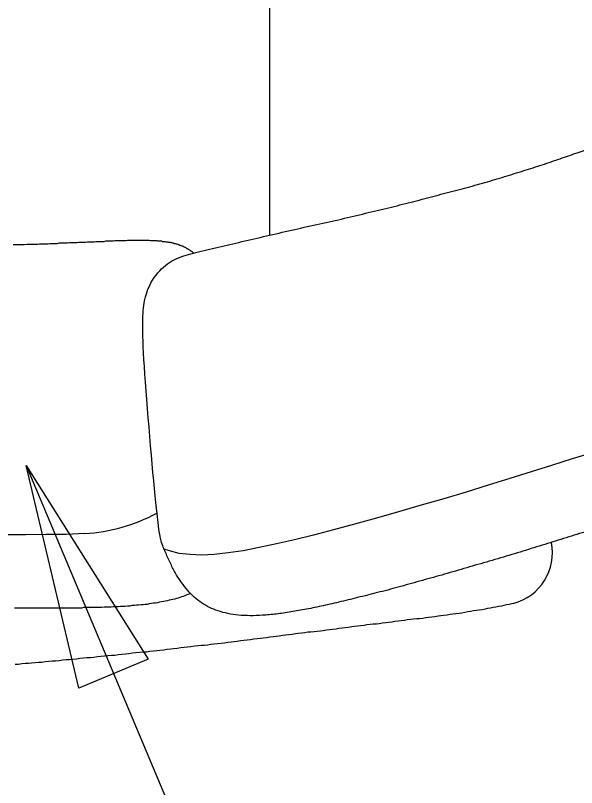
# Model space of a CAD drawing. Extents: x 6707406 to 6714471, y 1868570 to 1872341.
# Drawn here: x 6714336.06 to 6714367.38, y 1870337 to 1870380.14 of the extents above; entities that cross this region are included whole.
import ezdxf

# ---------------------------------------------------------------- set-up
doc = ezdxf.new("R2010")
doc.units = 0
doc.layers.add('Nongeo Data(60)', color=7, linetype='Continuous')

msp = doc.modelspace()

# ---------------------------------------------------------------- linework, layer by layer
at = {"layer": 'Nongeo Data(60)'}
for points in [[(6714350.235, 1870454.052), (6714350.235, 1870418.018), (6714354.69, 1870420.039), (6714345.343, 1870407.454), (6714350.235, 1870409.889), (6714350.235, 1870367.861)], [(6714335.927, 1870367.333), (6714336.065, 1870367.333), (6714336.179, 1870367.333), (6714336.317, 1870367.333), (6714336.432, 1870367.333), (6714336.547, 1870367.333), (6714336.685, 1870367.356), (6714336.8, 1870367.356), (6714336.914, 1870367.356), (6714337.029, 1870367.356), (6714337.167, 1870367.356), (6714337.282, 1870367.356), (6714337.397, 1870367.379), (6714337.511, 1870367.379), (6714337.626, 1870367.379), (6714337.741, 1870367.379), (6714337.856, 1870367.379), (6714337.971, 1870367.402), (6714338.086, 1870367.402), (6714338.2, 1870367.402), (6714338.315, 1870367.402), (6714338.407, 1870367.402), (6714338.522, 1870367.425), (6714338.637, 1870367.425), (6714338.752, 1870367.425), (6714338.843, 1870367.425), (6714338.958, 1870367.425), (6714339.073, 1870367.448), (6714339.165, 1870367.448), (6714339.28, 1870367.448), (6714339.372, 1870367.448), (6714339.487, 1870367.448), (6714339.578, 1870367.471), (6714339.67, 1870367.471), (6714339.785, 1870367.471), (6714339.877, 1870367.471), (6714339.969, 1870367.471), (6714340.084, 1870367.494)], [(6714340.084, 1870367.494), (6714340.176, 1870367.494), (6714340.267, 1870367.494), (6714340.359, 1870367.494), (6714340.451, 1870367.494), (6714340.543, 1870367.516), (6714340.635, 1870367.516), (6714340.727, 1870367.516), (6714340.819, 1870367.516), (6714340.91, 1870367.516), (6714341.002, 1870367.516), (6714341.094, 1870367.539), (6714341.186, 1870367.539), (6714341.255, 1870367.539), (6714341.347, 1870367.539), (6714341.439, 1870367.539), (6714341.508, 1870367.539), (6714341.599, 1870367.562), (6714341.691, 1870367.562), (6714341.76, 1870367.562), (6714341.852, 1870367.562), (6714341.921, 1870367.562), (6714342.013, 1870367.562), (6714342.082, 1870367.562), (6714342.151, 1870367.562), (6714342.242, 1870367.562), (6714342.311, 1870367.585), (6714342.38, 1870367.585), (6714342.449, 1870367.585), (6714342.541, 1870367.585), (6714342.61, 1870367.585), (6714342.679, 1870367.585), (6714342.748, 1870367.585), (6714342.817, 1870367.585), (6714342.885, 1870367.585), (6714342.954, 1870367.585), (6714343.023, 1870367.585), (6714343.092, 1870367.585), (6714343.161, 1870367.585), (6714343.207, 1870367.585), (6714343.276, 1870367.585), (6714343.345, 1870367.585), (6714343.414, 1870367.585), (6714343.46, 1870367.585), (6714343.529, 1870367.585), (6714343.597, 1870367.562), (6714343.643, 1870367.562), (6714343.712, 1870367.562), (6714343.758, 1870367.562), (6714343.827, 1870367.562), (6714343.873, 1870367.562), (6714343.942, 1870367.562), (6714343.988, 1870367.539), (6714344.057, 1870367.539), (6714344.103, 1870367.539), (6714344.149, 1870367.539), (6714344.217, 1870367.539), (6714344.263, 1870367.516), (6714344.309, 1870367.516), (6714344.355, 1870367.516), (6714344.401, 1870367.516), (6714344.447, 1870367.494), (6714344.516, 1870367.494), (6714344.562, 1870367.494), (6714344.608, 1870367.471)], [(6714344.608, 1870367.471), (6714344.654, 1870367.471), (6714344.7, 1870367.471), (6714344.723, 1870367.448), (6714344.769, 1870367.448), (6714344.815, 1870367.425), (6714344.861, 1870367.425), (6714344.906, 1870367.402), (6714344.952, 1870367.402), (6714344.975, 1870367.402), (6714345.021, 1870367.379), (6714345.067, 1870367.379), (6714345.113, 1870367.356), (6714345.136, 1870367.333), (6714345.182, 1870367.333), (6714345.228, 1870367.31), (6714345.251, 1870367.31), (6714345.297, 1870367.287), (6714345.32, 1870367.287), (6714345.366, 1870367.264), (6714345.389, 1870367.241), (6714345.435, 1870367.241), (6714345.458, 1870367.218), (6714345.504, 1870367.195), (6714345.527, 1870367.195), (6714345.55, 1870367.172), (6714345.595, 1870367.149), (6714345.618, 1870367.126), (6714345.641, 1870367.126), (6714345.687, 1870367.103), (6714345.71, 1870367.08), (6714345.733, 1870367.057), (6714345.779, 1870367.034), (6714345.802, 1870367.011), (6714345.825, 1870367.011), (6714345.848, 1870366.988), (6714345.871, 1870366.965), (6714345.917, 1870366.942), (6714345.94, 1870366.919), (6714345.963, 1870366.896), (6714345.986, 1870366.873), (6714346.009, 1870366.85)], [(6714368.263, 1870355.712), (6714367.137, 1870355.368), (6714365.989, 1870355), (6714364.841, 1870354.633), (6714363.647, 1870354.265), (6714362.452, 1870353.898), (6714361.212, 1870353.507), (6714359.972, 1870353.14), (6714358.709, 1870352.772), (6714357.446, 1870352.405), (6714356.206, 1870352.06), (6714354.988, 1870351.716), (6714353.817, 1870351.394), (6714352.692, 1870351.096), (6714351.635, 1870350.843), (6714350.625, 1870350.614), (6714349.66, 1870350.407), (6714348.765, 1870350.223), (6714347.938, 1870350.108), (6714347.157, 1870350.016), (6714346.445, 1870349.994), (6714345.802, 1870350.016), (6714345.205, 1870350.085), (6714344.654, 1870350.223), (6714344.355, 1870350.315)], [(6714336.662, 1870355), (6714355.586, 1870309.918), (6714366.977, 1870310.194)], [(6714339.923, 1870351.188), (6714338.889, 1870351.142), (6714337.764, 1870351.142), (6714336.616, 1870351.119), (6714335.445, 1870351.119)], [(6714345.825, 1870347.835), (6714345.756, 1870347.812), (6714345.687, 1870347.789), (6714345.595, 1870347.743), (6714345.504, 1870347.72), (6714345.412, 1870347.674), (6714345.32, 1870347.651), (6714345.228, 1870347.628), (6714345.136, 1870347.582), (6714345.044, 1870347.559), (6714344.952, 1870347.536), (6714344.838, 1870347.513), (6714344.746, 1870347.49), (6714344.631, 1870347.467), (6714344.539, 1870347.444), (6714344.424, 1870347.421), (6714344.332, 1870347.398), (6714344.217, 1870347.375), (6714344.103, 1870347.352), (6714343.988, 1870347.329), (6714343.873, 1870347.307), (6714343.758, 1870347.307), (6714343.643, 1870347.284), (6714343.529, 1870347.261), (6714343.414, 1870347.238), (6714343.299, 1870347.238), (6714343.184, 1870347.215), (6714343.069, 1870347.215), (6714342.931, 1870347.192), (6714342.817, 1870347.192), (6714342.702, 1870347.169), (6714342.564, 1870347.169), (6714342.449, 1870347.146), (6714342.311, 1870347.146), (6714342.174, 1870347.123), (6714342.059, 1870347.123), (6714341.921, 1870347.123), (6714341.783, 1870347.1), (6714341.668, 1870347.1), (6714341.53, 1870347.1), (6714341.393, 1870347.077), (6714341.255, 1870347.077), (6714341.117, 1870347.077), (6714341.002, 1870347.077), (6714340.864, 1870347.054), (6714340.727, 1870347.054), (6714340.589, 1870347.054), (6714340.451, 1870347.054), (6714340.313, 1870347.054), (6714340.153, 1870347.054), (6714340.015, 1870347.054), (6714339.877, 1870347.054), (6714339.739, 1870347.031), (6714339.601, 1870347.031), (6714339.464, 1870347.031), (6714339.326, 1870347.031), (6714339.165, 1870347.031), (6714339.027, 1870347.031), (6714338.889, 1870347.031), (6714338.752, 1870347.031), (6714338.591, 1870347.031), (6714338.453, 1870347.031), (6714338.315, 1870347.031), (6714338.177, 1870347.031), (6714338.017, 1870347.031)], [(6714338.017, 1870347.031), (6714337.879, 1870347.031), (6714337.741, 1870347.031), (6714337.58, 1870347.031), (6714337.443, 1870347.031), (6714337.305, 1870347.031), (6714337.144, 1870347.031), (6714337.006, 1870347.031), (6714336.868, 1870347.031), (6714336.708, 1870347.031), (6714336.57, 1870347.031), (6714336.432, 1870347.031), (6714336.271, 1870347.031), (6714336.134, 1870347.031), (6714335.996, 1870347.031)], [(6714363.853, 1870347.284), (6714363.761, 1870347.261), (6714363.624, 1870347.238), (6714363.463, 1870347.215), (6714363.325, 1870347.169), (6714363.187, 1870347.146), (6714363.027, 1870347.123), (6714362.866, 1870347.077), (6714362.728, 1870347.054), (6714362.567, 1870347.031), (6714362.406, 1870347.008), (6714362.269, 1870346.962), (6714362.108, 1870346.939), (6714361.947, 1870346.916), (6714361.786, 1870346.893), (6714361.626, 1870346.87), (6714361.465, 1870346.847), (6714361.304, 1870346.824), (6714361.143, 1870346.778), (6714360.983, 1870346.755), (6714360.822, 1870346.732), (6714360.638, 1870346.709), (6714360.477, 1870346.686), (6714360.317, 1870346.663), (6714360.156, 1870346.641), (6714359.972, 1870346.618), (6714359.811, 1870346.595), (6714359.651, 1870346.572), (6714359.467, 1870346.549), (6714359.306, 1870346.526), (6714359.122, 1870346.503), (6714358.962, 1870346.48), (6714358.801, 1870346.457), (6714358.617, 1870346.434), (6714358.456, 1870346.434), (6714358.273, 1870346.411), (6714358.112, 1870346.388), (6714357.928, 1870346.365), (6714357.767, 1870346.342), (6714357.584, 1870346.319), (6714357.423, 1870346.296), (6714357.239, 1870346.273), (6714357.078, 1870346.25), (6714356.895, 1870346.227), (6714356.734, 1870346.204), (6714356.55, 1870346.181), (6714356.366, 1870346.158), (6714356.206, 1870346.135), (6714356.022, 1870346.135), (6714355.861, 1870346.112), (6714355.677, 1870346.089), (6714355.517, 1870346.066), (6714355.333, 1870346.043), (6714355.172, 1870346.02), (6714354.988, 1870345.997), (6714354.828, 1870345.974), (6714354.644, 1870345.952), (6714354.46, 1870345.929), (6714354.3, 1870345.906), (6714354.116, 1870345.883), (6714353.955, 1870345.86), (6714353.771, 1870345.837), (6714353.611, 1870345.814), (6714353.427, 1870345.791), (6714353.243, 1870345.768)], [(6714353.243, 1870345.768), (6714353.082, 1870345.745), (6714352.899, 1870345.722), (6714352.738, 1870345.699), (6714352.554, 1870345.676), (6714352.37, 1870345.676), (6714352.21, 1870345.653), (6714352.026, 1870345.63), (6714351.842, 1870345.607), (6714351.681, 1870345.584), (6714351.498, 1870345.561), (6714351.314, 1870345.538), (6714351.153, 1870345.515), (6714350.969, 1870345.492), (6714350.786, 1870345.469), (6714350.602, 1870345.446), (6714350.441, 1870345.423), (6714350.258, 1870345.4), (6714350.074, 1870345.377), (6714349.89, 1870345.354), (6714349.729, 1870345.331), (6714349.546, 1870345.308), (6714349.362, 1870345.286), (6714349.178, 1870345.263), (6714348.994, 1870345.24), (6714348.811, 1870345.217), (6714348.627, 1870345.194), (6714348.443, 1870345.171), (6714348.259, 1870345.148), (6714348.099, 1870345.125), (6714347.915, 1870345.102), (6714347.731, 1870345.079), (6714347.548, 1870345.056), (6714347.341, 1870345.033), (6714347.157, 1870345.01), (6714346.973, 1870344.987), (6714346.79, 1870344.964), (6714346.606, 1870344.941), (6714346.422, 1870344.941), (6714346.238, 1870344.918), (6714346.055, 1870344.895), (6714345.848, 1870344.872), (6714345.664, 1870344.849), (6714345.481, 1870344.826), (6714345.297, 1870344.803), (6714345.09, 1870344.78), (6714344.906, 1870344.757), (6714344.723, 1870344.734), (6714344.516, 1870344.711), (6714344.332, 1870344.688), (6714344.126, 1870344.665), (6714343.942, 1870344.642), (6714343.758, 1870344.62), (6714343.551, 1870344.597), (6714343.368, 1870344.574), (6714343.161, 1870344.574), (6714342.977, 1870344.551), (6714342.771, 1870344.528), (6714342.587, 1870344.505), (6714342.38, 1870344.482), (6714342.196, 1870344.459), (6714341.99, 1870344.436), (6714341.806, 1870344.413), (6714341.599, 1870344.39), (6714341.416, 1870344.39)], [(6714341.416, 1870344.39), (6714341.209, 1870344.367), (6714341.025, 1870344.344), (6714340.819, 1870344.321), (6714340.635, 1870344.298), (6714340.428, 1870344.275), (6714340.244, 1870344.252), (6714340.038, 1870344.252), (6714339.854, 1870344.229), (6714339.647, 1870344.206), (6714339.464, 1870344.183), (6714339.257, 1870344.16), (6714339.073, 1870344.137), (6714338.889, 1870344.137), (6714338.683, 1870344.114), (6714338.499, 1870344.091), (6714338.292, 1870344.068), (6714338.109, 1870344.068), (6714337.925, 1870344.045), (6714337.718, 1870344.022), (6714337.534, 1870343.999), (6714337.351, 1870343.999), (6714337.167, 1870343.976), (6714336.96, 1870343.953), (6714336.777, 1870343.931), (6714336.593, 1870343.931), (6714336.409, 1870343.908), (6714336.225, 1870343.885), (6714336.042, 1870343.885)]]:
    msp.add_lwpolyline(points, dxfattribs=at)
msp.add_lwpolyline([(6714339.601, 1870342.553), (6714336.662, 1870355), (6714343.46, 1870344.183)], close=True, dxfattribs=at)
for centre, radius, start, end in [((6714339.319, 1870360.996), 9.824, 273.5784, 298.1637), ((6714363.104, 1870350.123), 2.93, 284.6467, 11.3529)]:
    msp.add_arc(centre, radius, start, end, dxfattribs=at)
msp.add_open_spline([(6714380.32, 1870370.801), (6714380.848, 1870370.043), (6714382.456, 1870366.896), (6714384.201, 1870362.395), (6714384.247, 1870361.89), (6714384.27, 1870361.408), (6714384.27, 1870360.948), (6714384.247, 1870360.466), (6714384.201, 1870359.961), (6714384.086, 1870359.455), (6714383.948, 1870358.927), (6714383.742, 1870358.422), (6714383.466, 1870357.894), (6714383.099, 1870357.389), (6714382.639, 1870356.906), (6714382.065, 1870356.424), (6714381.376, 1870355.988), (6714380.572, 1870355.574), (6714379.7, 1870355.184), (6714378.735, 1870354.816), (6714377.702, 1870354.449), (6714376.645, 1870354.081), (6714375.543, 1870353.737), (6714374.441, 1870353.392), (6714373.338, 1870353.025), (6714372.236, 1870352.681), (6714371.11, 1870352.336), (6714369.985, 1870351.969), (6714368.837, 1870351.601), (6714367.689, 1870351.234), (6714366.517, 1870350.866), (6714365.3, 1870350.499), (6714364.083, 1870350.108), (6714362.82, 1870349.741), (6714361.557, 1870349.373), (6714360.317, 1870349.006), (6714359.076, 1870348.661), (6714357.859, 1870348.317), (6714356.688, 1870347.995), (6714355.563, 1870347.72), (6714354.483, 1870347.444), (6714353.473, 1870347.215), (6714352.531, 1870347.008), (6714351.635, 1870346.847), (6714350.809, 1870346.709), (6714350.028, 1870346.64), (6714349.316, 1870346.595), (6714348.65, 1870346.617), (6714348.053, 1870346.686), (6714347.502, 1870346.824), (6714346.996, 1870347.008), (6714346.56, 1870347.238), (6714346.124, 1870347.559), (6714345.756, 1870347.904), (6714345.412, 1870348.34), (6714345.09, 1870348.799), (6714344.792, 1870349.35), (6714344.516, 1870349.948), (6714344.24, 1870350.591), (6714344.011, 1870351.28), (6714343.092, 1870361.867), (6714343.161, 1870364.393), (6714343.873, 1870365.725), (6714344.769, 1870366.483), (6714345.664, 1870366.782), (6714346.882, 1870367.08), (6714348.191, 1870367.379), (6714349.546, 1870367.7), (6714350.946, 1870368.022), (6714352.347, 1870368.343), (6714353.748, 1870368.642), (6714355.103, 1870368.963), (6714356.412, 1870369.285), (6714357.675, 1870369.583), (6714358.916, 1870369.905), (6714360.11, 1870370.226), (6714361.281, 1870370.525), (6714362.406, 1870370.847), (6714363.509, 1870371.168), (6714364.565, 1870371.513), (6714365.599, 1870371.834), (6714366.586, 1870372.179), (6714367.528, 1870372.5), (6714368.446, 1870372.822), (6714369.319, 1870373.12), (6714370.146, 1870373.419), (6714370.904, 1870373.717), (6714371.616, 1870373.97), (6714372.282, 1870374.222), (6714372.902, 1870374.429), (6714373.476, 1870374.636), (6714373.981, 1870374.797), (6714374.463, 1870374.934), (6714374.9, 1870375.049), (6714375.313, 1870375.118), (6714375.658, 1870375.164), (6714376.002, 1870375.164), (6714376.301, 1870375.141), (6714376.576, 1870375.095), (6714376.76, 1870375.026), (6714376.829, 1870375.003)], degree=3, dxfattribs=at)

doc.saveas('drawing.dxf')
